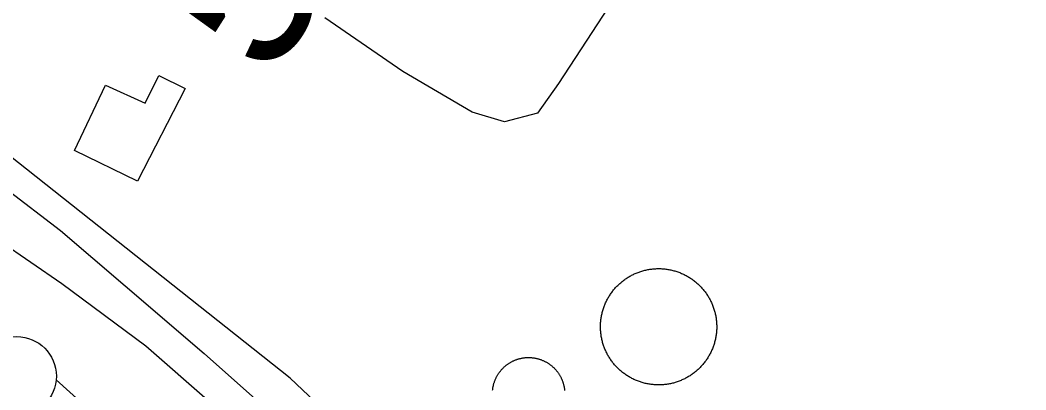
# Model space of a CAD drawing. Extents: x 3568792 to 3606828, y 529143 to 554785.
# Drawn here: x 3574473 to 3575108, y 544166 to 544399 of the extents above; entities that cross this region are included whole.
import ezdxf

# ---------------------------------------------------------------- set-up
doc = ezdxf.new("R2010")
doc.units = 0
for name, color, linetype in [('V-BLDG-OTLN', 7, 'Continuous'), ('V-DOMW-TANK', 7, 'Continuous'), ('V-LEVE-TOET', 7, 'Continuous'), ('V-ROAD-CNTR', 7, 'Continuous'), ('V-SITE-OTLN', 7, 'Continuous'), ('V-SITE-VEGE', 7, 'Continuous'), ('V-SURV-IDEN', 7, 'Continuous'), ('V-SURV-LINE', 7, 'Continuous')]:
    doc.layers.add(name, color=color, linetype=linetype)

msp = doc.modelspace()

# ---------------------------------------------------------------- linework, layer by layer
at = {"layer": 'V-BLDG-OTLN'}
msp.add_lwpolyline([(3574527.12, 544358.4), (3574552.26, 544346.88), (3574560.84, 544364.41), (3574577.53, 544356.24), (3574547.39, 544297.79), (3574507.74, 544317.19)], close=True, dxfattribs=at)
at = {"layer": 'V-DOMW-TANK'}
for points in [[(3574853.17, 544234.6), (3574853.67, 544235), (3574854.18, 544235.39), (3574854.7, 544235.77), (3574855.22, 544236.13), (3574855.75, 544236.49), (3574856.28, 544236.84), (3574856.82, 544237.18), (3574857.37, 544237.52), (3574857.92, 544237.84), (3574858.48, 544238.15), (3574859.05, 544238.45), (3574859.62, 544238.74), (3574860.19, 544239.03), (3574860.77, 544239.3), (3574861.35, 544239.56), (3574861.94, 544239.82), (3574862.53, 544240.06), (3574863.13, 544240.29), (3574863.73, 544240.51), (3574864.33, 544240.72), (3574864.94, 544240.92), (3574865.55, 544241.11), (3574866.17, 544241.29), (3574866.78, 544241.46), (3574867.4, 544241.61), (3574868.03, 544241.76), (3574868.65, 544241.89), (3574869.28, 544242.02), (3574869.91, 544242.13), (3574870.54, 544242.23), (3574871.17, 544242.32), (3574871.81, 544242.41), (3574872.44, 544242.47), (3574873.08, 544242.53), (3574873.72, 544242.58), (3574874.36, 544242.61), (3574875, 544242.64), (3574875.64, 544242.65), (3574876.28, 544242.66), (3574876.92, 544242.65), (3574877.56, 544242.63), (3574878.19, 544242.6), (3574878.83, 544242.55), (3574879.47, 544242.5), (3574880.11, 544242.44), (3574880.74, 544242.36), (3574881.38, 544242.27), (3574882.01, 544242.18), (3574882.64, 544242.07), (3574883.27, 544241.95), (3574883.89, 544241.82), (3574884.52, 544241.68), (3574885.14, 544241.52), (3574885.75, 544241.36), (3574886.37, 544241.19), (3574886.98, 544241), (3574887.59, 544240.81), (3574888.2, 544240.6), (3574888.8, 544240.39), (3574889.4, 544240.16), (3574889.99, 544239.92), (3574890.58, 544239.67), (3574891.17, 544239.41), (3574891.75, 544239.14), (3574892.32, 544238.86), (3574892.9, 544238.58), (3574893.46, 544238.28), (3574894.02, 544237.97), (3574894.58, 544237.65), (3574895.13, 544237.33), (3574895.67, 544236.99), (3574896.21, 544236.64), (3574896.74, 544236.29), (3574897.27, 544235.92), (3574897.78, 544235.55), (3574898.3, 544235.17), (3574898.8, 544234.77), (3574899.3, 544234.37), (3574899.79, 544233.96), (3574900.28, 544233.55), (3574900.75, 544233.12), (3574901.22, 544232.69), (3574901.69, 544232.24), (3574902.14, 544231.79), (3574902.58, 544231.33), (3574903.02, 544230.87), (3574903.45, 544230.4), (3574903.88, 544229.91), (3574904.29, 544229.42), (3574904.69, 544228.93), (3574905.09, 544228.43), (3574905.47, 544227.92), (3574905.85, 544227.4), (3574906.22, 544226.88), (3574906.58, 544226.35), (3574906.93, 544225.81), (3574907.27, 544225.27), (3574907.6, 544224.72), (3574907.93, 544224.17), (3574908.24, 544223.61)], [(3574851.91, 544178.46), (3574851.43, 544178.89), (3574850.96, 544179.32), (3574850.5, 544179.77), (3574850.04, 544180.22), (3574849.6, 544180.68), (3574849.16, 544181.14), (3574848.73, 544181.62), (3574848.31, 544182.1), (3574847.9, 544182.59), (3574847.49, 544183.08), (3574847.1, 544183.58), (3574846.71, 544184.09), (3574846.33, 544184.61), (3574845.96, 544185.13), (3574845.6, 544185.66), (3574845.25, 544186.2), (3574844.91, 544186.74), (3574844.58, 544187.28), (3574844.26, 544187.84), (3574843.95, 544188.4), (3574843.64, 544188.96), (3574843.35, 544189.53), (3574843.07, 544190.1), (3574842.79, 544190.68), (3574842.53, 544191.26), (3574842.28, 544191.85), (3574842.04, 544192.45), (3574841.81, 544193.04), (3574841.59, 544193.64), (3574841.38, 544194.25), (3574841.18, 544194.85), (3574840.99, 544195.46), (3574840.81, 544196.08), (3574840.64, 544196.7), (3574840.48, 544197.32), (3574840.34, 544197.94), (3574840.2, 544198.56), (3574840.08, 544199.19), (3574839.96, 544199.82), (3574839.86, 544200.45), (3574839.77, 544201.09), (3574839.69, 544201.72), (3574839.62, 544202.36), (3574839.56, 544202.99), (3574839.52, 544203.63), (3574839.48, 544204.27), (3574839.46, 544204.91), (3574839.44, 544205.55), (3574839.44, 544206.19), (3574839.45, 544206.83), (3574839.47, 544207.47), (3574839.5, 544208.11), (3574839.54, 544208.74), (3574839.59, 544209.38), (3574839.66, 544210.02), (3574839.74, 544210.65), (3574839.82, 544211.29), (3574839.92, 544211.92), (3574840.03, 544212.55), (3574840.15, 544213.18), (3574840.28, 544213.8), (3574840.42, 544214.43), (3574840.57, 544215.05), (3574840.73, 544215.67), (3574840.91, 544216.28), (3574841.1, 544216.9), (3574841.29, 544217.51), (3574841.5, 544218.11), (3574841.71, 544218.71), (3574841.94, 544219.31), (3574842.18, 544219.91), (3574842.43, 544220.49), (3574842.68, 544221.08), (3574842.95, 544221.66), (3574843.23, 544222.24), (3574843.52, 544222.81), (3574843.81, 544223.37), (3574844.12, 544223.94), (3574844.44, 544224.49), (3574844.77, 544225.04), (3574845.1, 544225.58), (3574845.45, 544226.12), (3574845.81, 544226.65), (3574846.17, 544227.18), (3574846.55, 544227.7), (3574846.93, 544228.21), (3574847.32, 544228.72), (3574847.72, 544229.21), (3574848.13, 544229.7), (3574848.55, 544230.19), (3574848.98, 544230.67), (3574849.41, 544231.14), (3574849.85, 544231.6), (3574850.31, 544232.05), (3574850.76, 544232.5), (3574851.23, 544232.94), (3574851.7, 544233.36), (3574852.19, 544233.79), (3574852.67, 544234.2), (3574853.17, 544234.6)], [(3574908.24, 544223.61), (3574908.54, 544223.05), (3574908.83, 544222.48), (3574909.12, 544221.91), (3574909.39, 544221.33), (3574909.65, 544220.74), (3574909.9, 544220.16), (3574910.14, 544219.56), (3574910.38, 544218.97), (3574910.59, 544218.37), (3574910.81, 544217.76), (3574911.01, 544217.16), (3574911.2, 544216.54), (3574911.38, 544215.93), (3574911.54, 544215.31), (3574911.7, 544214.69), (3574911.85, 544214.07), (3574911.98, 544213.44), (3574912.11, 544212.82), (3574912.22, 544212.19), (3574912.32, 544211.56), (3574912.41, 544210.92), (3574912.49, 544210.29), (3574912.56, 544209.65), (3574912.62, 544209.02), (3574912.67, 544208.38), (3574912.7, 544207.74), (3574912.73, 544207.1), (3574912.74, 544206.46), (3574912.75, 544205.82), (3574912.73, 544205.18), (3574912.72, 544204.54), (3574912.68, 544203.9), (3574912.64, 544203.26), (3574912.59, 544202.63), (3574912.52, 544201.99), (3574912.45, 544201.35), (3574912.36, 544200.72), (3574912.26, 544200.09), (3574912.16, 544199.46), (3574912.04, 544198.83), (3574911.91, 544198.2), (3574911.76, 544197.58), (3574911.61, 544196.96), (3574911.45, 544196.34), (3574911.27, 544195.72), (3574911.09, 544195.11), (3574910.9, 544194.5), (3574910.69, 544193.9), (3574910.47, 544193.3), (3574910.24, 544192.7), (3574910.01, 544192.1), (3574909.76, 544191.51), (3574909.5, 544190.93), (3574909.23, 544190.35), (3574908.95, 544189.77), (3574908.67, 544189.2), (3574908.37, 544188.63), (3574908.06, 544188.07), (3574907.74, 544187.52), (3574907.41, 544186.97)], [(3574775.59, 544177.15), (3574775.82, 544177.47), (3574776.06, 544177.78), (3574776.31, 544178.09), (3574776.56, 544178.4), (3574776.82, 544178.71), (3574777.08, 544179.01), (3574777.35, 544179.3), (3574777.62, 544179.59), (3574777.9, 544179.88), (3574778.18, 544180.16), (3574778.47, 544180.43), (3574778.76, 544180.7), (3574779.06, 544180.97), (3574779.36, 544181.23), (3574779.66, 544181.48), (3574779.98, 544181.73), (3574780.29, 544181.97), (3574780.61, 544182.21), (3574780.93, 544182.44), (3574781.26, 544182.67), (3574781.59, 544182.89), (3574781.92, 544183.11), (3574782.26, 544183.32), (3574782.6, 544183.52), (3574782.95, 544183.72), (3574783.3, 544183.91), (3574783.65, 544184.09), (3574784, 544184.27), (3574784.36, 544184.44), (3574784.73, 544184.61), (3574785.09, 544184.77), (3574785.46, 544184.93), (3574785.83, 544185.07), (3574786.2, 544185.21), (3574786.57, 544185.35), (3574786.95, 544185.48), (3574787.33, 544185.6), (3574787.71, 544185.71), (3574788.09, 544185.82), (3574788.48, 544185.92), (3574788.86, 544186.02), (3574789.25, 544186.1), (3574789.64, 544186.18), (3574790.03, 544186.26), (3574790.42, 544186.33), (3574790.82, 544186.39), (3574791.21, 544186.44), (3574791.61, 544186.49), (3574792, 544186.53), (3574792.4, 544186.56), (3574792.8, 544186.58), (3574793.2, 544186.6), (3574793.59, 544186.61), (3574793.99, 544186.62), (3574794.39, 544186.62), (3574794.79, 544186.61), (3574795.18, 544186.59), (3574795.58, 544186.57), (3574795.98, 544186.54), (3574796.37, 544186.51), (3574796.77, 544186.46), (3574797.16, 544186.41), (3574797.56, 544186.35), (3574797.95, 544186.29), (3574798.34, 544186.22), (3574798.73, 544186.14), (3574799.12, 544186.06), (3574799.51, 544185.97), (3574799.89, 544185.87), (3574800.28, 544185.76), (3574800.66, 544185.65), (3574801.04, 544185.53), (3574801.42, 544185.41), (3574801.79, 544185.28), (3574802.17, 544185.14), (3574802.54, 544185), (3574802.91, 544184.84), (3574803.27, 544184.69), (3574803.63, 544184.53), (3574803.99, 544184.36), (3574804.35, 544184.18), (3574804.71, 544184), (3574805.06, 544183.81), (3574805.4, 544183.61), (3574805.75, 544183.41), (3574806.08, 544183.21), (3574806.42, 544182.99), (3574806.75, 544182.78), (3574807.08, 544182.55), (3574807.41, 544182.32), (3574807.73, 544182.09), (3574808.05, 544181.85), (3574808.36, 544181.6), (3574808.67, 544181.35), (3574808.97, 544181.09), (3574809.27, 544180.83), (3574809.56, 544180.56), (3574809.85, 544180.29), (3574810.14, 544180.01), (3574810.42, 544179.73)], [(3574907.41, 544186.97), (3574907.08, 544186.42), (3574906.73, 544185.89), (3574906.38, 544185.35), (3574906.01, 544184.83), (3574905.64, 544184.31), (3574905.25, 544183.8), (3574904.86, 544183.29), (3574904.46, 544182.8), (3574904.05, 544182.3), (3574903.63, 544181.82), (3574903.21, 544181.34), (3574902.77, 544180.87), (3574902.33, 544180.41), (3574901.88, 544179.96), (3574901.42, 544179.51), (3574900.95, 544179.07), (3574900.48, 544178.64), (3574900, 544178.22), (3574899.51, 544177.81), (3574899.02, 544177.41), (3574898.51, 544177.01), (3574898, 544176.62), (3574897.49, 544176.24), (3574896.96, 544175.88), (3574896.43, 544175.52), (3574895.9, 544175.16), (3574895.36, 544174.82), (3574894.81, 544174.49), (3574894.26, 544174.17), (3574893.7, 544173.86), (3574893.14, 544173.56), (3574892.57, 544173.26), (3574891.99, 544172.98), (3574891.42, 544172.71), (3574890.83, 544172.45), (3574890.24, 544172.19), (3574889.65, 544171.95), (3574889.06, 544171.72), (3574888.46, 544171.5), (3574887.85, 544171.29), (3574887.24, 544171.09), (3574886.63, 544170.9), (3574886.02, 544170.72), (3574885.4, 544170.55), (3574884.78, 544170.4), (3574884.16, 544170.25), (3574883.53, 544170.11), (3574882.91, 544169.99), (3574882.27, 544169.88), (3574881.64, 544169.77), (3574881.01, 544169.68), (3574880.38, 544169.6), (3574879.74, 544169.53), (3574879.1, 544169.47), (3574878.46, 544169.43), (3574877.83, 544169.39), (3574877.19, 544169.37), (3574876.55, 544169.35), (3574875.91, 544169.35), (3574875.27, 544169.36), (3574874.63, 544169.38), (3574873.99, 544169.41), (3574873.35, 544169.45), (3574872.71, 544169.51), (3574872.08, 544169.57), (3574871.44, 544169.65), (3574870.81, 544169.73), (3574870.18, 544169.83), (3574869.55, 544169.94), (3574868.92, 544170.06), (3574868.29, 544170.19), (3574867.67, 544170.33), (3574867.05, 544170.48), (3574866.43, 544170.65), (3574865.81, 544170.82), (3574865.2, 544171.01), (3574864.59, 544171.2), (3574863.98, 544171.41), (3574863.38, 544171.62), (3574862.78, 544171.85), (3574862.19, 544172.09), (3574861.6, 544172.34), (3574861.02, 544172.6), (3574860.44, 544172.86), (3574859.86, 544173.14), (3574859.29, 544173.43), (3574858.72, 544173.73), (3574858.16, 544174.04), (3574857.61, 544174.35), (3574857.06, 544174.68), (3574856.51, 544175.02), (3574855.97, 544175.36), (3574855.44, 544175.72), (3574854.92, 544176.09), (3574854.4, 544176.46), (3574853.89, 544176.84), (3574853.38, 544177.23), (3574852.88, 544177.64), (3574852.39, 544178.05), (3574851.91, 544178.46)], [(3574810.42, 544179.73), (3574810.69, 544179.44), (3574810.96, 544179.15), (3574811.23, 544178.85), (3574811.49, 544178.55), (3574811.74, 544178.24), (3574811.99, 544177.93), (3574812.23, 544177.62), (3574812.47, 544177.3), (3574812.71, 544176.98), (3574812.93, 544176.65), (3574813.15, 544176.32), (3574813.37, 544175.99), (3574813.58, 544175.65), (3574813.78, 544175.3), (3574813.98, 544174.96), (3574814.17, 544174.61), (3574814.35, 544174.26), (3574814.54, 544173.9), (3574814.71, 544173.54), (3574814.87, 544173.18), (3574815.04, 544172.82), (3574815.19, 544172.45), (3574815.34, 544172.08), (3574815.48, 544171.71), (3574815.61, 544171.33), (3574815.73, 544170.96), (3574815.86, 544170.58), (3574815.98, 544170.2), (3574816.08, 544169.82), (3574816.19, 544169.43), (3574816.28, 544169.05), (3574816.37, 544168.66), (3574816.45, 544168.27), (3574816.52, 544167.88), (3574816.59, 544167.48), (3574816.65, 544167.09), (3574816.7, 544166.7), (3574816.75, 544166.3), (3574816.79, 544165.91)], [(3574771.4, 544166.11), (3574771.45, 544166.51), (3574771.5, 544166.9), (3574771.55, 544167.29), (3574771.62, 544167.69), (3574771.69, 544168.08), (3574771.77, 544168.47), (3574771.85, 544168.86), (3574771.94, 544169.25), (3574772.04, 544169.63), (3574772.15, 544170.02), (3574772.26, 544170.4), (3574772.38, 544170.78), (3574772.5, 544171.15), (3574772.63, 544171.53), (3574772.77, 544171.9), (3574772.91, 544172.28), (3574773.06, 544172.64), (3574773.22, 544173.01), (3574773.38, 544173.37), (3574773.55, 544173.73), (3574773.73, 544174.09), (3574773.91, 544174.44), (3574774.1, 544174.79), (3574774.29, 544175.14), (3574774.5, 544175.48), (3574774.7, 544175.82), (3574774.91, 544176.16), (3574775.13, 544176.49), (3574775.36, 544176.82), (3574775.59, 544177.15)]]:
    msp.add_lwpolyline(points, dxfattribs=at)
at = {"layer": 'V-LEVE-TOET'}
msp.add_lwpolyline([(3574440.75, 544273.63), (3574499.6, 544233.19), (3574552.59, 544193.88), (3574593.26, 544158.55), (3574664.6, 544093.66), (3574725.33, 544039.2), (3574782.51, 543988.81), (3574863.3, 543914.06), (3574923.44, 543859.59), (3574938.65, 543847.46), (3574961.14, 543829.51), (3575008.91, 543785.47), (3575040.16, 543757.07), (3575073.75, 543728.12)], dxfattribs=at)
at = {"layer": 'V-ROAD-CNTR'}
msp.add_lwpolyline([(3574275.99, 544424.31), (3574382.11, 544349.86), (3574429.85, 544318.34), (3574463.82, 544293.49), (3574498.77, 544266.78), (3574539.58, 544231.79), (3574589.51, 544189.09), (3574917.21, 543897.99), (3574940.3, 543876.59), (3574957.62, 543860.65), (3574986.38, 543837.53), (3575014.66, 543814.86), (3575027.12, 543804.88), (3575046.28, 543789.93), (3575072.49, 543774.71), (3575091.49, 543765.38), (3575186.22, 543730.47), (3575542.58, 543608.46)], dxfattribs=at)
at = {"layer": 'V-SITE-OTLN'}
msp.add_lwpolyline([(3577019.93, 542441.12), (3576823.41, 542760.84), (3576805.05, 542790.7), (3576458.33, 543063.76), (3576301.56, 543172.38), (3576264.85, 543198.76), (3576259.54, 543202.57), (3576140.95, 543281.61), (3576067.97, 543330.24), (3575856.22, 543477.61), (3575678.21, 543582.74), (3575624.79, 543609.7), (3575587.48, 543624.82), (3575515, 543644.56), (3575329.16, 543698.95), (3575120.75, 543772.5), (3575022.49, 543828.68), (3574862.4, 543966.81), (3574643.66, 544173.69), (3574448.81, 544327.81), (3574314.8, 544438.85), (3574104.2, 544568.84), (3573862.5, 544722.56), (3573643.31, 544865.27)], dxfattribs=at)
at = {"layer": 'V-SITE-VEGE'}
msp.add_lwpolyline([(3574900.63, 544493.68), (3574812.96, 544359.39), (3574799.61, 544340.57), (3574778.88, 544335.2), (3574758.56, 544341.25), (3574714.7, 544366.85), (3574665.57, 544400.71)], dxfattribs=at)
at = {"layer": 'V-SURV-LINE'}
msp.add_lwpolyline([(3574496.11, 544172.58), (3575056.08, 543667.87)], dxfattribs=at)
msp.add_circle((3574471.21, 544174.83), 25, dxfattribs=at)

# ---------------------------------------------------------------- texts
at = {"layer": 'V-SURV-IDEN'}
msp.add_text('5340+87.7', height=100, rotation=57.54808, dxfattribs=at).set_placement((3574631.26, 544360.13))

doc.saveas('drawing.dxf')
